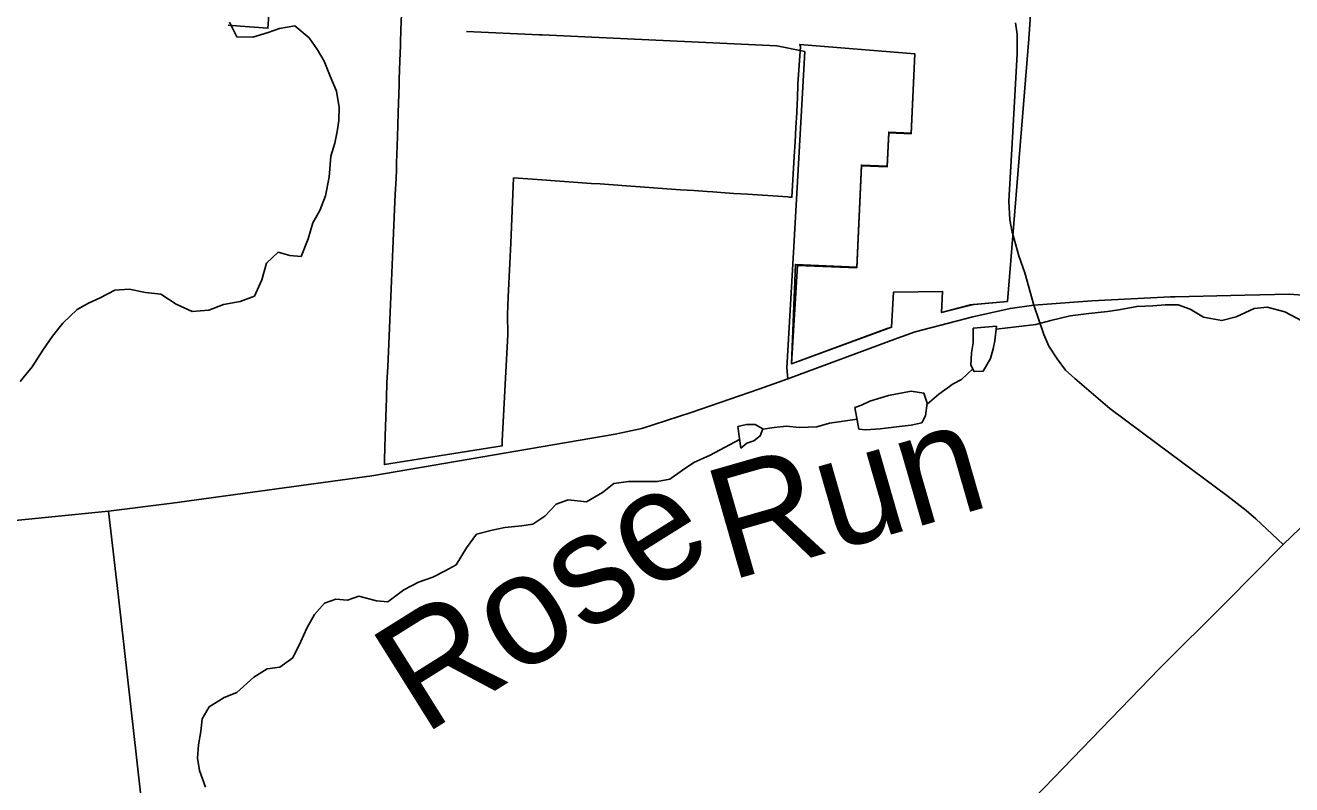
# Model space of a CAD drawing. Extents: x 208586767.6 to 208586821.4, y -134301046.9 to -134301022.9.
# Drawn here: x 208586782.27 to 208586783.346, y -134301025.568 to -134301024.922 of the extents above; entities that cross this region are included whole.
import ezdxf

# ---------------------------------------------------------------- set-up
doc = ezdxf.new("R2010")
doc.units = 0
for name, color, linetype in [('GM_X_City_Street', 7, 'Continuous'), ('GM_X_Corporation', 7, 'Continuous'), ('GM_X_County_Road', 7, 'Continuous'), ('GM_X_Minor_Lake', 7, 'Continuous'), ('GM_X_Minor_River', 7, 'Continuous'), ('GM_X_Minor_River_Text', 7, 'Continuous'), ('GM_X_US_Route', 7, 'Continuous')]:
    doc.layers.add(name, color=color, linetype=linetype)

msp = doc.modelspace()

# ---------------------------------------------------------------- linework, layer by layer
at = {"layer": 'GM_X_City_Street'}
for points in [[(208586782.6447, -134301024.9269), (208586782.707, -134301024.9298), (208586782.7092, -134301024.9298)], [(208586783.11, -134301025.1013), (208586783.1089, -134301025.0975), (208586783.1068, -134301025.0872), (208586783.106, -134301025.0712), (208586783.1092, -134301025.0171), (208586783.1132, -134301024.9459), (208586783.1132, -134301024.9292), (208586783.1117, -134301024.9195)], [(208586782.7092, -134301024.9298), (208586782.9087, -134301024.9391), (208586782.9325, -134301024.944)], [(208586782.918, -134301025.2225), (208586782.9172, -134301025.213), (208586782.9228, -134301025.1149), (208586782.9325, -134301024.944)], [(208586783.1273, -134301025.1596), (208586783.1196, -134301025.1321), (208586783.1146, -134301025.1177), (208586783.1102, -134301025.1023), (208586783.11, -134301025.1013)], [(208586783.3393, -134301025.3632), (208586783.3161, -134301025.3414), (208586783.3078, -134301025.3344), (208586783.2926, -134301025.3226), (208586783.2318, -134301025.2774), (208586783.1919, -134301025.2476), (208586783.162, -134301025.2222), (208586783.1541, -134301025.2149), (208586783.147, -134301025.2055), (208586783.14, -134301025.1946), (208586783.1357, -134301025.1847), (208586783.1273, -134301025.1596)], [(208586782.4018, -134301025.9155), (208586782.3947, -134301025.8816), (208586782.3915, -134301025.8621), (208586782.3899, -134301025.8487), (208586782.3848, -134301025.8048), (208586782.3826, -134301025.7213), (208586782.3755, -134301025.6457), (208586782.3724, -134301025.6175), (208586782.3486, -134301025.4057), (208586782.3403, -134301025.335)]]:
    msp.add_lwpolyline(points, dxfattribs=at)
at = {"layer": 'GM_X_Corporation'}
for points in [[(208586783.1288, -134301024.8465), (208586783.123, -134301024.9332), (208586783.1048, -134301025.1565), (208586783.0759, -134301025.1591), (208586783.0487, -134301025.1659), (208586783.0497, -134301025.148), (208586783.0079, -134301025.1488), (208586783.0061, -134301025.1784), (208586783.0024, -134301025.1796), (208586782.9211, -134301025.2096), (208586782.9263, -134301025.126), (208586782.9766, -134301025.1279), (208586782.9806, -134301025.0411), (208586783.0025, -134301025.0421), (208586783.0039, -134301025.013), (208586783.023, -134301025.0139), (208586783.0261, -134301024.946), (208586782.9282, -134301024.9379), (208586782.9288, -134301024.9396), (208586782.9266, -134301024.9716), (208586782.9262, -134301024.9838), (208586782.926, -134301024.9885), (208586782.9256, -134301024.9961), (208586782.9249, -134301025.0085), (208586782.9242, -134301025.0208), (208586782.9235, -134301025.0332), (208586782.9215, -134301025.0679), (208586782.9196, -134301025.0678), (208586782.918, -134301025.0677), (208586782.8839, -134301025.0654), (208586782.872, -134301025.0647), (208586782.861, -134301025.0639), (208586782.8542, -134301025.0634), (208586782.8495, -134301025.0631), (208586782.8381, -134301025.0623), (208586782.8268, -134301025.0615), (208586782.8153, -134301025.0607), (208586782.8114, -134301025.0604), (208586782.8039, -134301025.0598), (208586782.7962, -134301025.0593), (208586782.7925, -134301025.059), (208586782.7806, -134301025.0582), (208586782.7697, -134301025.0574), (208586782.7659, -134301025.0572), (208586782.7584, -134301025.0566), (208586782.7507, -134301025.0561), (208586782.747, -134301025.0558), (208586782.7357, -134301025.055), (208586782.7243, -134301025.0542), (208586782.7202, -134301025.0539), (208586782.7129, -134301025.0534), (208586782.701, -134301025.0526), (208586782.6849, -134301025.0514), (208586782.6824, -134301025.1069), (208586782.6817, -134301025.124), (208586782.6803, -134301025.1529), (208586782.6796, -134301025.1676), (208586782.6799, -134301025.1847), (208586782.6751, -134301025.2751), (208586782.6751, -134301025.2795), (208586782.575, -134301025.2954), (208586782.5751, -134301025.291), (208586782.5758, -134301025.2712), (208586782.5768, -134301025.2388), (208586782.5772, -134301025.2255), (208586782.5778, -134301025.2123), (208586782.5784, -134301025.199), (208586782.579, -134301025.1858), (208586782.5795, -134301025.1726), (208586782.581, -134301025.1389), (208586782.5825, -134301025.1049), (208586782.5831, -134301025.0917), (208586782.5837, -134301025.0784), (208586782.5843, -134301025.0652), (208586782.5849, -134301025.052), (208586782.5852, -134301025.0447), (208586782.5854, -134301025.0387), (208586782.5861, -134301025.0164), (208586782.5868, -134301024.996), (208586782.5876, -134301024.9719), (208586782.5877, -134301024.9675), (208586782.5882, -134301024.952), (208586782.5886, -134301024.9388), (208586782.5888, -134301024.9332), (208586782.589, -134301024.9285), (208586782.5891, -134301024.9255), (208586782.5896, -134301024.9121)], [(208586782.5896, -134301024.9121), (208586782.5891, -134301024.9255), (208586782.589, -134301024.9285), (208586782.5888, -134301024.9332), (208586782.5886, -134301024.9388), (208586782.5882, -134301024.952), (208586782.5877, -134301024.9675), (208586782.5876, -134301024.9719), (208586782.5868, -134301024.996), (208586782.5861, -134301025.0164), (208586782.5854, -134301025.0387), (208586782.5852, -134301025.0447), (208586782.5849, -134301025.052), (208586782.5843, -134301025.0652), (208586782.5837, -134301025.0784), (208586782.5831, -134301025.0917), (208586782.5825, -134301025.1049), (208586782.581, -134301025.1389), (208586782.5795, -134301025.1726), (208586782.579, -134301025.1858), (208586782.5784, -134301025.199), (208586782.5778, -134301025.2123), (208586782.5772, -134301025.2255), (208586782.5768, -134301025.2388), (208586782.5758, -134301025.2712), (208586782.5751, -134301025.291), (208586782.575, -134301025.2954), (208586782.6751, -134301025.2795), (208586782.6751, -134301025.2751), (208586782.6799, -134301025.1847), (208586782.6796, -134301025.1676), (208586782.6803, -134301025.1529), (208586782.6817, -134301025.124), (208586782.6824, -134301025.1069), (208586782.6849, -134301025.0514), (208586782.701, -134301025.0526), (208586782.7129, -134301025.0534), (208586782.7202, -134301025.0539), (208586782.7243, -134301025.0542), (208586782.7357, -134301025.055), (208586782.747, -134301025.0558), (208586782.7507, -134301025.0561), (208586782.7584, -134301025.0566), (208586782.7659, -134301025.0572), (208586782.7697, -134301025.0574), (208586782.7806, -134301025.0582), (208586782.7925, -134301025.059), (208586782.7962, -134301025.0593), (208586782.8039, -134301025.0598), (208586782.8114, -134301025.0604), (208586782.8153, -134301025.0607), (208586782.8268, -134301025.0615), (208586782.8381, -134301025.0623), (208586782.8495, -134301025.0631), (208586782.8542, -134301025.0634), (208586782.861, -134301025.0639), (208586782.872, -134301025.0647), (208586782.8839, -134301025.0654), (208586782.918, -134301025.0677), (208586782.9196, -134301025.0678), (208586782.9215, -134301025.0679), (208586782.9235, -134301025.0332), (208586782.9242, -134301025.0208), (208586782.9249, -134301025.0085), (208586782.9256, -134301024.9961), (208586782.926, -134301024.9885), (208586782.9262, -134301024.9838), (208586782.9266, -134301024.9716), (208586782.9288, -134301024.9396), (208586782.9282, -134301024.9379), (208586783.0261, -134301024.946), (208586783.023, -134301025.0134), (208586783.0039, -134301025.0125), (208586783.0025, -134301025.0416), (208586782.9806, -134301025.0406), (208586782.9766, -134301025.1274), (208586782.9245, -134301025.125), (208586782.9211, -134301025.2096), (208586783.0063, -134301025.1785), (208586783.0079, -134301025.1488), (208586783.0497, -134301025.148), (208586783.0487, -134301025.1659), (208586783.0734, -134301025.1595), (208586783.1048, -134301025.1565), (208586783.123, -134301024.9332), (208586783.1288, -134301024.8465)], [(208586782.4768, -134301024.9126), (208586782.476, -134301024.9242), (208586782.4526, -134301024.9224), (208586782.4421, -134301024.9216)], [(208586782.4421, -134301024.9216), (208586782.4526, -134301024.9224), (208586782.476, -134301024.9242), (208586782.4768, -134301024.9126)]]:
    msp.add_lwpolyline(points, dxfattribs=at)
at = {"layer": 'GM_X_County_Road'}
for points in [[(208586783.0113, -134301025.1879), (208586783.0262, -134301025.1823), (208586783.0753, -134301025.1696), (208586783.1071, -134301025.1625), (208586783.1273, -134301025.1596), (208586783.1766, -134301025.1559), (208586783.2433, -134301025.1527), (208586783.2473, -134301025.1526)], [(208586783.2473, -134301025.1526), (208586783.3066, -134301025.1511), (208586783.3445, -134301025.1504), (208586783.3636, -134301025.1519), (208586783.3814, -134301025.1539), (208586783.399, -134301025.1579), (208586783.4267, -134301025.165), (208586783.4648, -134301025.1752)], [(208586782.3403, -134301025.335), (208586782.3946, -134301025.3281), (208586782.5643, -134301025.3048), (208586782.7712, -134301025.2696), (208586782.7939, -134301025.2645), (208586782.8358, -134301025.2511), (208586782.8935, -134301025.2312), (208586782.918, -134301025.2225), (208586783.0113, -134301025.1879)], [(208586781.7579, -134301025.4031), (208586781.8059, -134301025.3976), (208586782.0044, -134301025.3724), (208586782.1067, -134301025.3605), (208586782.2497, -134301025.344), (208586782.315, -134301025.3375), (208586782.3403, -134301025.335)]]:
    msp.add_lwpolyline(points, dxfattribs=at)
at = {"layer": 'GM_X_Minor_Lake'}
for points in [[(208586783.0757, -134301025.1793), (208586783.0756, -134301025.1919), (208586783.0741, -134301025.2002), (208586783.0736, -134301025.2108), (208586783.0766, -134301025.2162), (208586783.0842, -134301025.2158), (208586783.0903, -134301025.2052), (208586783.0927, -134301025.1969), (208586783.0942, -134301025.1901), (208586783.0955, -134301025.1776)], [(208586783.0955, -134301025.1776), (208586783.0757, -134301025.1793)], [(208586782.9784, -134301025.2653), (208586782.9845, -134301025.2657), (208586782.9966, -134301025.265), (208586783.0126, -134301025.2628), (208586783.0228, -134301025.2618), (208586783.0319, -134301025.2599), (208586783.035, -134301025.2539), (208586783.0366, -134301025.2432), (208586783.0336, -134301025.2345), (208586783.023, -134301025.2329), (208586783.0036, -134301025.2366), (208586782.9877, -134301025.2414), (208586782.9808, -134301025.2448), (208586782.9751, -134301025.2467)], [(208586782.9751, -134301025.2467), (208586782.9784, -134301025.2653)], [(208586782.8781, -134301025.2814), (208586782.8831, -134301025.2772), (208586782.8891, -134301025.275), (208586782.8945, -134301025.2709), (208586782.8968, -134301025.2648), (208586782.8904, -134301025.2613), (208586782.8828, -134301025.2613), (208586782.8756, -134301025.2628)], [(208586782.8756, -134301025.2628), (208586782.8781, -134301025.2814)]]:
    msp.add_lwpolyline(points, dxfattribs=at)
at = {"layer": 'GM_X_Minor_River'}
for points in [[(208586782.529, -134301024.965), (208586782.5238, -134301024.9521), (208586782.5182, -134301024.9426), (208586782.511, -134301024.9323), (208586782.499, -134301024.922), (208586782.4857, -134301024.9245), (208586782.4761, -134301024.9279), (208586782.4632, -134301024.9316), (208586782.4496, -134301024.9315), (208586782.4432, -134301024.919)], [(208586782.2652, -134301025.2246), (208586782.2755, -134301025.2121), (208586782.2847, -134301025.1981), (208586782.2927, -134301025.186), (208586782.3015, -134301025.1751), (208586782.3138, -134301025.1634), (208586782.3233, -134301025.1581), (208586782.3332, -134301025.1536), (208586782.3457, -134301025.1469), (208586782.3579, -134301025.1462), (208586782.3719, -134301025.1489), (208586782.3848, -134301025.1505), (208586782.398, -134301025.1589), (208586782.4117, -134301025.1651), (208586782.4257, -134301025.164), (208586782.4383, -134301025.1592), (208586782.4523, -134301025.1566), (208586782.4645, -134301025.1521), (208586782.4707, -134301025.1381), (208586782.4749, -134301025.1241), (208586782.4848, -134301025.1147), (208586782.4947, -134301025.1174), (208586782.5042, -134301025.1182), (208586782.5103, -134301025.1034), (208586782.5142, -134301025.0898), (208586782.52, -134301025.0792), (208586782.525, -134301025.0667), (208586782.5281, -134301025.0508), (208586782.5294, -134301025.033), (208586782.5329, -134301025.022), (208586782.5348, -134301025.0121), (208586782.5364, -134301025.0027), (208586782.5365, -134301024.9916), (208586782.5343, -134301024.9776), (208586782.529, -134301024.965)], [(208586783.0952, -134301025.1801), (208586783.1171, -134301025.1777), (208586783.1289, -134301025.1762), (208586783.1418, -134301025.1729), (208586783.1581, -134301025.1688), (208586783.1741, -134301025.1667), (208586783.19, -134301025.1652), (208586783.1995, -134301025.1638), (208586783.2147, -134301025.1608), (208586783.2284, -134301025.1602), (208586783.239, -134301025.1595), (208586783.25, -134301025.1595), (208586783.2602, -134301025.163), (208586783.2716, -134301025.1699), (208586783.2871, -134301025.1727), (208586783.2993, -134301025.1697), (208586783.3145, -134301025.1626), (208586783.3255, -134301025.1615), (208586783.3407, -134301025.1654), (208586783.3551, -134301025.1731)], [(208586783.0365, -134301025.244), (208586783.0465, -134301025.2353), (208586783.0587, -134301025.2267), (208586783.0656, -134301025.2229), (208586783.0754, -134301025.2139)], [(208586782.8967, -134301025.2652), (208586782.9063, -134301025.2637), (208586782.9169, -134301025.2626), (208586782.9279, -134301025.2638), (208586782.9427, -134301025.2632), (208586782.9534, -134301025.2602), (208586782.9769, -134301025.2567)], [(208586782.7211, -134301025.329), (208586782.7313, -134301025.3253), (208586782.7469, -134301025.3269), (208586782.7606, -134301025.319), (208586782.7701, -134301025.3115), (208586782.7827, -134301025.3097), (208586782.807, -134301025.3098), (208586782.8176, -134301025.3076), (208586782.8286, -134301025.3001), (208586782.8382, -134301025.2937), (208586782.8519, -134301025.2873), (208586782.8771, -134301025.2741)], [(208586782.4228, -134301025.5697), (208586782.4179, -134301025.5557), (208586782.4161, -134301025.545), (208586782.4169, -134301025.5337), (208586782.4189, -134301025.5223), (208586782.4201, -134301025.5117), (208586782.4259, -134301025.5014), (208586782.4388, -134301025.4936), (208586782.4495, -134301025.4891), (208586782.464, -134301025.4762), (208586782.4754, -134301025.4691), (208586782.486, -134301025.4677), (208586782.4971, -134301025.4597), (208586782.504, -134301025.4457), (208586782.509, -134301025.4344), (208586782.5155, -134301025.423), (208586782.524, -134301025.4132), (208586782.5338, -134301025.4099), (208586782.5437, -134301025.4107), (208586782.5532, -134301025.4073), (208586782.5684, -134301025.4112), (208586782.5778, -134301025.412), (208586782.5916, -134301025.4019), (208586782.6041, -134301025.3955), (208586782.6163, -134301025.391), (208586782.6266, -134301025.3858), (208586782.6361, -134301025.3805), (208586782.6449, -134301025.3661), (208586782.6534, -134301025.3544), (208586782.6667, -134301025.3511), (208586782.6773, -134301025.3489), (208586782.6917, -134301025.3474), (208586782.7012, -134301025.346), (208586782.7115, -134301025.3392), (208586782.7211, -134301025.329)]]:
    msp.add_lwpolyline(points, dxfattribs=at)
at = {"layer": 'GM_X_US_Route'}
msp.add_line((208586783.3393, -134301025.3632), (208586783.3537, -134301025.3494), dxfattribs=at)
msp.add_lwpolyline([(208586782.4853, -134301026.5325), (208586782.5012, -134301026.4973), (208586782.5143, -134301026.4659), (208586782.5486, -134301026.4088), (208586782.6056, -134301026.3226), (208586782.6341, -134301026.2817), (208586782.6793, -134301026.2103), (208586782.695, -134301026.1812), (208586782.7036, -134301026.1634), (208586782.7253, -134301026.0943), (208586782.7357, -134301026.0531), (208586782.7434, -134301026.0296), (208586782.7495, -134301026.0164), (208586782.7538, -134301026.0082), (208586782.7665, -134301025.9874), (208586782.9555, -134301025.7754), (208586783.0368, -134301025.6785), (208586783.1017, -134301025.6059), (208586783.1277, -134301025.5788), (208586783.1683, -134301025.5368), (208586783.2339, -134301025.4691), (208586783.2905, -134301025.4127), (208586783.3393, -134301025.3632)], dxfattribs=at)

# ---------------------------------------------------------------- texts
at = {"layer": 'GM_X_Minor_River_Text'}
for s, rotation, p in [('Run', 16.061, (208586782.8685, -134301025.3944)), ('Rose', 32.0588, (208586782.6081, -134301025.526))]:
    msp.add_text(s, height=0.09469, rotation=rotation, dxfattribs=at).set_placement(p)

doc.saveas('drawing.dxf')
